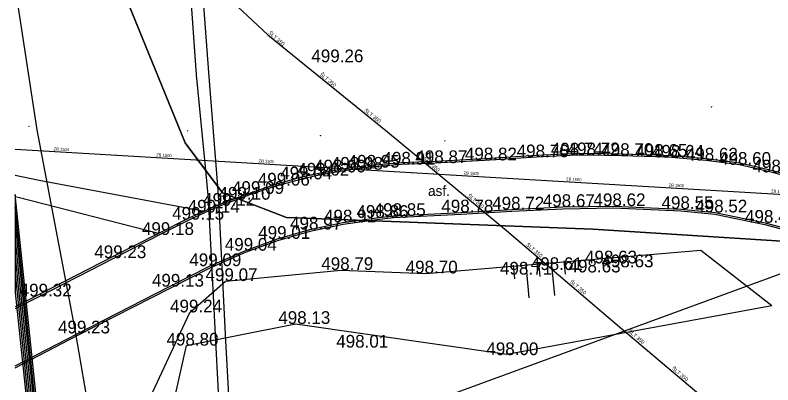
# Model space of a CAD drawing. Extents: x -669642 to -669119, y -1131006 to -1130466.
# Drawn here: x -669640.05 to -669595.35, y -1130621.24 to -1130599.43 of the extents above; entities that cross this region are included whole.
import ezdxf

# ---------------------------------------------------------------- set-up
doc = ezdxf.new("R2010")
doc.units = 0
for name, color, linetype in [('G_Bod_tecka', 7, 'Continuous'), ('G_Bod_vyska', 7, 'Continuous'), ('G_Breh_Teren', 7, 'Continuous'), ('G_Cesty_Schody', 7, 'Continuous'), ('G_Plochy_zpevnene', 7, 'Continuous'), ('G_Popisy_povrchu', 7, 'Continuous'), ('G_Vyskopis-bod_terenu', 7, 'Continuous'), ('G_Vyskove_srafy', 7, 'Continuous'), ('G_Z_CHRANICKA-TEPLOVOD_kotovane', 7, 'Continuous'), ('G_Z_ELsilove_podz_kotovane', 7, 'Continuous'), ('G_Z_ELsilove_zrusene', 7, 'Continuous'), ('G_Z_KANAL_podz_priblizne', 7, 'Continuous'), ('G_Z_SPOJE_nadz_kotovane', 7, 'Continuous'), ('G_Z_SPOJE_podz_kotovane', 7, 'Continuous'), ('G_Z_VODA_podz_kotovane', 7, 'Continuous'), ('Vrstva 17', 7, 'Continuous'), ('Vrstva 26', 7, 'Continuous'), ('Vrstva 3', 7, 'Continuous'), ('Vrstva 4', 7, 'Continuous')]:
    doc.layers.add(name, color=color, linetype=linetype)

msp = doc.modelspace()

# ---------------------------------------------------------------- linework, layer by layer
at = {"layer": 'G_Bod_tecka'}
for p, q in [((-669621.39, -1130602.21), (-669621.39, -1130602.21)), ((-669609.29, -1130607.82), (-669609.29, -1130607.82)), ((-669607.28, -1130607.71), (-669607.28, -1130607.71)), ((-669606.29, -1130607.7), (-669606.29, -1130607.7)), ((-669604.28, -1130607.74), (-669604.28, -1130607.74)), ((-669602.28, -1130607.79), (-669602.28, -1130607.79)), ((-669601.3, -1130607.84), (-669601.3, -1130607.84)), ((-669617.27, -1130608.25), (-669617.27, -1130608.25)), ((-669615.27, -1130608.16), (-669615.27, -1130608.16)), ((-669612.35, -1130608), (-669612.35, -1130608)), ((-669599.3, -1130608.01), (-669599.3, -1130608.01)), ((-669597.32, -1130608.26), (-669597.32, -1130608.26)), ((-669621.24, -1130608.71), (-669621.24, -1130608.71)), ((-669620.25, -1130608.55), (-669620.25, -1130608.55)), ((-669619.26, -1130608.43), (-669619.26, -1130608.43)), ((-669595.37, -1130608.71), (-669595.37, -1130608.71)), ((-669623.22, -1130609.12), (-669623.22, -1130609.12)), ((-669622.22, -1130608.9), (-669622.22, -1130608.9)), ((-669624.53, -1130609.49), (-669624.53, -1130609.49)), ((-669626.07, -1130609.98), (-669626.07, -1130609.98)), ((-669627, -1130610.32), (-669627, -1130610.32)), ((-669627.94, -1130610.68), (-669627.94, -1130610.68)), ((-669610.75, -1130610.9), (-669610.75, -1130610.9)), ((-669607.74, -1130610.75), (-669607.74, -1130610.75)), ((-669604.75, -1130610.7), (-669604.75, -1130610.7)), ((-669600.76, -1130610.87), (-669600.76, -1130610.87)), ((-669628.84, -1130611.08), (-669628.84, -1130611.08)), ((-669618.73, -1130611.39), (-669618.73, -1130611.39)), ((-669617.73, -1130611.28), (-669617.73, -1130611.28)), ((-669613.74, -1130611.07), (-669613.74, -1130611.07)), ((-669598.76, -1130611.07), (-669598.76, -1130611.07)), ((-669629.76, -1130611.5), (-669629.76, -1130611.5)), ((-669620.72, -1130611.66), (-669620.72, -1130611.66)), ((-669595.81, -1130611.68), (-669595.81, -1130611.68)), ((-669622.66, -1130612.08), (-669622.66, -1130612.08)), ((-669631.54, -1130612.4), (-669631.54, -1130612.4)), ((-669624.58, -1130612.63), (-669624.58, -1130612.63)), ((-669626.5, -1130613.33), (-669626.5, -1130613.33)), ((-669634.21, -1130613.77), (-669634.21, -1130613.77)), ((-669605.25, -1130614.08), (-669605.25, -1130614.08)), ((-669628.58, -1130614.24), (-669628.58, -1130614.24)), ((-669620.82, -1130614.47), (-669620.82, -1130614.47)), ((-669608.51, -1130614.47), (-669608.51, -1130614.47)), ((-669604.28, -1130614.31), (-669604.28, -1130614.31)), ((-669615.82, -1130614.67), (-669615.82, -1130614.67)), ((-669610.34, -1130614.74), (-669610.34, -1130614.74)), ((-669606.22, -1130614.61), (-669606.22, -1130614.61)), ((-669630.95, -1130615.45), (-669630.95, -1130615.45)), ((-669627.63, -1130615.12), (-669627.63, -1130615.12)), ((-669638.62, -1130616.03), (-669638.62, -1130616.03)), ((-669629.74, -1130616.97), (-669629.74, -1130616.97)), ((-669623.51, -1130617.65), (-669623.51, -1130617.65)), ((-669636.35, -1130618.21), (-669636.35, -1130618.21)), ((-669629.93, -1130618.93), (-669629.93, -1130618.93)), ((-669619.98, -1130619.05), (-669619.98, -1130619.05)), ((-669611.04, -1130619.49), (-669611.04, -1130619.49))]:
    msp.add_line(p, q, dxfattribs=at)
at = {"layer": 'G_Breh_Teren'}
for p, q in [((-669615.82, -1130614.67), (-669599.59, -1130613.3)), ((-669599.59, -1130613.3), (-669595.4, -1130616.56)), ((-669627.63, -1130615.12), (-669620.82, -1130614.47)), ((-669620.82, -1130614.47), (-669615.82, -1130614.67)), ((-669629.74, -1130616.97), (-669627.63, -1130615.12)), ((-669611.04, -1130619.44), (-669595.4, -1130616.56)), ((-669623.51, -1130617.65), (-669611.04, -1130619.44))]:
    msp.add_line(p, q, dxfattribs=at)
for points in [[(-669634.23, -1130631.96), (-669633.44, -1130624.91), (-669629.74, -1130616.97)], [(-669630.13, -1130633), (-669631.31, -1130625.05), (-669629.93, -1130618.93), (-669623.51, -1130617.65)]]:
    msp.add_lwpolyline(points, dxfattribs=at)
at = {"layer": 'G_Cesty_Schody'}
for p, q in [((-669636.35, -1130618.21), (-669630.95, -1130615.45)), ((-669640.046, -1130620.118), (-669636.35, -1130618.21))]:
    msp.add_line(p, q, dxfattribs=at)
for points in [[(-669602.28, -1130607.79), (-669604.28, -1130607.74), (-669606.29, -1130607.7), (-669607.28, -1130607.71), (-669609.29, -1130607.82), (-669612.35, -1130608), (-669615.27, -1130608.16), (-669617.27, -1130608.25), (-669619.26, -1130608.43), (-669620.25, -1130608.55), (-669621.24, -1130608.71), (-669622.21, -1130608.9), (-669623.22, -1130609.12), (-669624.53, -1130609.49), (-669626.06, -1130609.98), (-669627, -1130610.33), (-669627.94, -1130610.69), (-669628.84, -1130611.08), (-669629.76, -1130611.5), (-669631.54, -1130612.4)], [(-669572.92, -1130611.9), (-669576.09, -1130611.92), (-669579.61, -1130611.88), (-669582.05, -1130611.85), (-669584.77, -1130611.56), (-669586.74, -1130611.27), (-669587.71, -1130611.05), (-669590.59, -1130610.13), (-669592.51, -1130609.49), (-669595.37, -1130608.71), (-669597.32, -1130608.26), (-669599.3, -1130608), (-669601.3, -1130607.84), (-669602.28, -1130607.79)], [(-669640.046, -1130608.874), (-669638.63, -1130609.17), (-669628.88, -1130610.99)], [(-669631.59, -1130612.31), (-669639.86, -1130610.19), (-669640.046, -1130610.148)], [(-669630.95, -1130615.45), (-669628.58, -1130614.25), (-669626.5, -1130613.33), (-669624.58, -1130612.63), (-669622.66, -1130612.08), (-669620.72, -1130611.66), (-669618.73, -1130611.39), (-669617.73, -1130611.27), (-669613.74, -1130611.07), (-669610.75, -1130610.9), (-669607.74, -1130610.75), (-669604.75, -1130610.71)], [(-669604.75, -1130610.71), (-669600.76, -1130610.87), (-669598.76, -1130611.07), (-669595.81, -1130611.68), (-669593.87, -1130612.19), (-669591.03, -1130613.11), (-669589.12, -1130613.76), (-669587.69, -1130614.14), (-669585.91, -1130614.39), (-669584.22, -1130614.63), (-669582.24, -1130614.82), (-669580.25, -1130614.89), (-669578.25, -1130614.89), (-669576.25, -1130614.9)], [(-669631.54, -1130612.4), (-669634.21, -1130613.77), (-669638.61, -1130616.03), (-669640.046, -1130616.766)]]:
    msp.add_lwpolyline(points, dxfattribs=at)
at = {"layer": 'G_Plochy_zpevnene'}
for p, q in [((-669629.8, -1130611.41), (-669631.59, -1130612.31)), ((-669636.3, -1130618.3), (-669630.9, -1130615.54)), ((-669640.046, -1130620.233), (-669636.3, -1130618.3))]:
    msp.add_line(p, q, dxfattribs=at)
for points in [[(-669602.28, -1130607.69), (-669604.28, -1130607.64), (-669606.29, -1130607.6), (-669607.28, -1130607.61), (-669609.3, -1130607.72), (-669612.36, -1130607.9), (-669615.27, -1130608.06), (-669617.28, -1130608.15), (-669619.27, -1130608.33), (-669620.26, -1130608.45), (-669621.26, -1130608.61), (-669622.23, -1130608.8), (-669623.24, -1130609.02), (-669624.56, -1130609.39), (-669626.09, -1130609.89), (-669627.04, -1130610.24), (-669627.98, -1130610.6), (-669628.88, -1130610.99), (-669629.8, -1130611.41)], [(-669572.89, -1130611.8), (-669576.09, -1130611.82), (-669579.61, -1130611.78), (-669582.04, -1130611.75), (-669584.76, -1130611.46), (-669586.72, -1130611.17), (-669587.68, -1130610.95), (-669590.56, -1130610.03), (-669592.48, -1130609.39), (-669595.35, -1130608.61), (-669597.3, -1130608.16), (-669599.29, -1130607.9), (-669601.29, -1130607.74), (-669602.28, -1130607.69)], [(-669630.9, -1130615.54), (-669628.54, -1130614.34), (-669626.46, -1130613.42), (-669624.55, -1130612.73), (-669622.64, -1130612.18), (-669620.7, -1130611.76), (-669618.72, -1130611.49), (-669617.72, -1130611.37), (-669613.73, -1130611.17), (-669610.74, -1130611), (-669607.74, -1130610.85), (-669604.75, -1130610.81)], [(-669604.75, -1130610.81), (-669600.77, -1130610.97), (-669598.78, -1130611.17), (-669595.83, -1130611.78), (-669593.9, -1130612.29), (-669591.06, -1130613.2), (-669589.15, -1130613.86), (-669587.71, -1130614.24), (-669585.92, -1130614.49), (-669584.23, -1130614.73), (-669582.25, -1130614.92), (-669580.25, -1130614.99), (-669578.25, -1130614.99), (-669576.25, -1130615)], [(-669631.59, -1130612.31), (-669634.26, -1130613.68), (-669638.66, -1130615.94), (-669640.046, -1130616.65)]]:
    msp.add_lwpolyline(points, dxfattribs=at)
at = {"layer": 'G_Vyskopis-bod_terenu'}
for p, q in [((-669598.97, -1130604.84), (-669598.95, -1130604.84)), ((-669598.96, -1130604.825), (-669598.96, -1130604.84)), ((-669598.96, -1130604.855), (-669598.96, -1130604.84)), ((-669639.23, -1130605.99), (-669639.21, -1130605.99)), ((-669639.22, -1130605.975), (-669639.22, -1130605.99)), ((-669639.22, -1130606.005), (-669639.22, -1130605.99)), ((-669629.89, -1130606.25), (-669629.87, -1130606.25)), ((-669629.88, -1130606.235), (-669629.88, -1130606.25)), ((-669629.88, -1130606.265), (-669629.88, -1130606.25)), ((-669622.04, -1130606.53), (-669622.02, -1130606.53)), ((-669622.03, -1130606.515), (-669622.03, -1130606.53)), ((-669622.03, -1130606.545), (-669622.03, -1130606.53)), ((-669614.71, -1130606.84), (-669614.69, -1130606.84)), ((-669614.7, -1130606.825), (-669614.7, -1130606.84)), ((-669614.7, -1130606.855), (-669614.7, -1130606.84))]:
    msp.add_line(p, q, dxfattribs=at)
at = {"layer": 'G_Vyskove_srafy'}
for p, q in [((-669609.92, -1130614.12), (-669609.74, -1130616.12)), ((-669609.17, -1130614.06), (-669609.1, -1130614.85)), ((-669608.42, -1130613.99), (-669608.24, -1130615.98)), ((-669607.68, -1130613.92), (-669607.6, -1130614.72)), ((-669610.66, -1130614.19), (-669610.59, -1130614.99))]:
    msp.add_line(p, q, dxfattribs=at)
at = {"layer": 'G_Z_CHRANICKA-TEPLOVOD_kotovane'}
for p, q in [((-669640.046, -1130610.019), (-669640.046, -1130615.799)), ((-669640.046, -1130610.754), (-669640.046, -1130614.676))]:
    msp.add_line(p, q, dxfattribs=at)
for points in [[(-669640.046, -1130615.799), (-669639.07, -1130625.16), (-669639.058, -1130625.271), (-669639.022, -1130625.267), (-669638.761, -1130625.24), (-669638.76, -1130625.24), (-669638.462, -1130625.209), (-669638.491, -1130624.932), (-669640.046, -1130610.019)], [(-669640.046, -1130614.676), (-669638.976, -1130625.09), (-669638.966, -1130625.187), (-669638.959, -1130625.26), (-669638.761, -1130625.24), (-669638.56, -1130625.219), (-669638.589, -1130624.935), (-669640.046, -1130610.754)]]:
    msp.add_lwpolyline(points, dxfattribs=at)
at = {"layer": 'G_Z_ELsilove_podz_kotovane'}
for points in [[(-669533.435, -1130619.583), (-669546.713, -1130618.107), (-669553.09, -1130617.456), (-669559.449, -1130616.694), (-669562.162, -1130616.208), (-669563.331, -1130616.419), (-669567.573, -1130615.992), (-669573.647, -1130615.246), (-669587.071, -1130613.252), (-669605.97, -1130612.055), (-669624.044, -1130611.379), (-669627.822, -1130609.92), (-669628.112, -1130609.531), (-669628.815, -1130608.586), (-669630.024, -1130606.962), (-669633.731, -1130597.833)], [(-669640.046, -1130612.717), (-669638.77, -1130625.14), (-669636.809, -1130625.08), (-669634.404, -1130625.213), (-669633.444, -1130626.669), (-669632.461, -1130628.574), (-669631.89, -1130629.675), (-669632.239, -1130630.547), (-669632.263, -1130630.606)]]:
    msp.add_lwpolyline(points, dxfattribs=at)
at = {"layer": 'G_Z_ELsilove_zrusene'}
for points in [[(-669640.046, -1130567.481), (-669635.611, -1130570.817), (-669633.942, -1130573.294), (-669630.223, -1130581.178), (-669629.551, -1130587.927), (-669629.234, -1130594.896), (-669628.644, -1130602.807), (-669628.112, -1130609.531), (-669628.047, -1130610.349), (-669627.643, -1130618.665), (-669627.204, -1130626.418), (-669627.024, -1130632.43), (-669626.985, -1130637.091), (-669627.357, -1130637.75), (-669628.233, -1130638.205), (-669638.584, -1130641.721), (-669640.046, -1130642.34)], [(-669640.046, -1130567.481), (-669635.611, -1130570.817), (-669633.942, -1130573.294), (-669630.223, -1130581.178), (-669629.551, -1130587.927), (-669629.234, -1130594.896), (-669628.644, -1130602.807), (-669628.112, -1130609.531), (-669628.047, -1130610.349), (-669627.643, -1130618.665), (-669627.204, -1130626.418), (-669627.024, -1130632.43), (-669626.985, -1130637.091), (-669627.357, -1130637.75), (-669628.233, -1130638.205), (-669638.584, -1130641.721), (-669640.046, -1130642.34)], [(-669640.046, -1130568.206), (-669636.413, -1130571.107), (-669634.512, -1130573.604), (-669630.929, -1130581.06), (-669630.253, -1130587.997), (-669629.948, -1130594.874), (-669629.36, -1130602.959), (-669628.815, -1130608.586), (-669628.653, -1130610.26), (-669628.237, -1130618.672), (-669627.816, -1130626.573), (-669627.465, -1130632.468), (-669627.592, -1130636.717), (-669627.899, -1130637.106), (-669628.536, -1130637.449), (-669638.76, -1130641.316), (-669640.046, -1130641.822)], [(-669640.046, -1130568.206), (-669636.413, -1130571.107), (-669634.512, -1130573.604), (-669630.929, -1130581.06), (-669630.253, -1130587.997), (-669629.948, -1130594.874), (-669629.36, -1130602.959), (-669628.815, -1130608.586), (-669628.653, -1130610.26), (-669628.237, -1130618.672), (-669627.816, -1130626.573), (-669627.465, -1130632.468), (-669627.592, -1130636.717), (-669627.899, -1130637.106), (-669628.536, -1130637.449), (-669638.76, -1130641.316), (-669640.046, -1130641.822)]]:
    msp.add_lwpolyline(points, dxfattribs=at)
at = {"layer": 'G_Z_KANAL_podz_priblizne'}
msp.add_lwpolyline([(-669640.046, -1130607.343), (-669589.33, -1130610.32)], dxfattribs=at)
at = {"layer": 'G_Z_SPOJE_nadz_kotovane'}
msp.add_lwpolyline([(-669583.02, -1130610.35), (-669626.87, -1130626.42)], dxfattribs=at)
at = {"layer": 'G_Z_SPOJE_podz_kotovane'}
for points in [[(-669640.046, -1130581.244), (-669639.749, -1130582.323), (-669639.644, -1130582.703), (-669639.089, -1130584.165), (-669638.73, -1130585.081), (-669638.721, -1130585.107), (-669638.47, -1130585.874), (-669638.285, -1130586.438), (-669637.848, -1130591.176), (-669633.731, -1130597.833), (-669630.024, -1130606.962), (-669627.822, -1130609.92), (-669624.044, -1130611.379), (-669605.97, -1130612.055), (-669587.071, -1130613.252), (-669573.647, -1130615.246), (-669567.573, -1130615.992), (-669563.331, -1130616.419), (-669562.162, -1130616.208), (-669559.449, -1130616.694), (-669553.09, -1130617.456), (-669548.523, -1130617.885), (-669533.435, -1130619.583)], [(-669640.046, -1130581.244), (-669639.763, -1130582.27), (-669639.644, -1130582.703), (-669639.089, -1130584.165), (-669638.73, -1130585.081), (-669638.721, -1130585.107), (-669638.47, -1130585.874), (-669638.285, -1130586.438), (-669637.848, -1130591.176), (-669633.731, -1130597.833), (-669630.024, -1130606.962), (-669627.822, -1130609.92), (-669624.044, -1130611.379), (-669605.97, -1130612.055), (-669587.071, -1130613.252), (-669573.647, -1130615.246), (-669567.573, -1130615.992), (-669563.331, -1130616.419), (-669562.162, -1130616.208), (-669559.449, -1130616.694), (-669553.09, -1130617.456), (-669548.523, -1130617.885), (-669533.435, -1130619.583)], [(-669640.046, -1130632.36), (-669636.522, -1130631.063), (-669634.711, -1130628.407), (-669636.49, -1130618.092), (-669638.75, -1130606.197), (-669639.993, -1130598.083), (-669640.046, -1130597.531)], [(-669640.046, -1130632.36), (-669636.522, -1130631.063), (-669634.711, -1130628.407), (-669636.49, -1130618.092), (-669638.75, -1130606.197), (-669639.993, -1130598.083), (-669640.046, -1130597.531)], [(-669640.046, -1130611.743), (-669638.657, -1130625.267), (-669639.864, -1130627.01), (-669640.046, -1130627.089)], [(-669640.046, -1130613.694), (-669638.863, -1130625.213), (-669639.996, -1130626.85), (-669640.046, -1130626.872)], [(-669640.046, -1130613.694), (-669638.863, -1130625.213), (-669639.996, -1130626.85), (-669640.046, -1130626.872)]]:
    msp.add_lwpolyline(points, dxfattribs=at)
at = {"layer": 'G_Z_VODA_podz_kotovane'}
msp.add_lwpolyline([(-669635.26, -1130590.81), (-669630.49, -1130595.57), (-669625.14, -1130600.6), (-669618.08, -1130606.31), (-669611.07, -1130612.13), (-669604.25, -1130617.94), (-669597.57, -1130623.59), (-669596.09, -1130624.73), (-669595.07, -1130625.23), (-669593.75, -1130625.32), (-669588.96, -1130625.85), (-669577.09, -1130627.78), (-669569.16, -1130629), (-669567.55, -1130629.35), (-669552.61, -1130631.29), (-669541.09, -1130632.57), (-669538.15, -1130632.57), (-669535.82, -1130632.78)], dxfattribs=at)
at = {"layer": 'Vrstva 17'}
msp.add_lwpolyline([(-669640.046, -1130607.343), (-669589.33, -1130610.32)], dxfattribs=at)
at = {"layer": 'Vrstva 26'}
msp.add_lwpolyline([(-669635.26, -1130590.81), (-669630.49, -1130595.57), (-669625.14, -1130600.6), (-669618.08, -1130606.31), (-669611.07, -1130612.13), (-669604.25, -1130617.94), (-669597.57, -1130623.59), (-669596.09, -1130624.73), (-669595.07, -1130625.23), (-669593.75, -1130625.32), (-669588.96, -1130625.85), (-669577.09, -1130627.78), (-669569.16, -1130629), (-669567.55, -1130629.35), (-669552.61, -1130631.29), (-669541.09, -1130632.57), (-669538.152, -1130632.567), (-669535.819, -1130632.776)], dxfattribs=at)

# ---------------------------------------------------------------- texts
at = {"layer": 'G_Bod_vyska'}
for s, p in [('499.26', (-669622.572, -1130602.21)), ('498.74', (-669608.446, -1130607.71)), ('498.72', (-669607.456, -1130607.7)), ('498.70', (-669605.468, -1130607.74)), ('498.87', (-669616.436, -1130608.16)), ('498.82', (-669613.516, -1130608)), ('498.76', (-669610.46, -1130607.82)), ('498.65', (-669603.46, -1130607.79)), ('498.64', (-669602.48, -1130607.84)), ('498.62', (-669600.48, -1130608.01)), ('498.98', (-669621.418, -1130608.55)), ('498.95', (-669620.428, -1130608.43)), ('498.91', (-669618.376, -1130608.25)), ('498.60', (-669598.521, -1130608.26)), ('499.02', (-669623.4, -1130608.9)), ('498.99', (-669622.41, -1130608.71)), ('498.56', (-669596.55, -1130608.71)), ('499.06', (-669625.733, -1130609.49)), ('499.04', (-669624.41, -1130609.12)), ('499.10', (-669628.048, -1130610.32)), ('499.09', (-669627.252, -1130609.98)), ('499.12', (-669628.956, -1130610.68)), ('498.67', (-669608.92, -1130610.75)), ('498.62', (-669605.93, -1130610.7)), ('499.14', (-669629.866, -1130611.08)), ('498.85', (-669618.896, -1130611.28)), ('498.78', (-669614.906, -1130611.07)), ('498.72', (-669611.906, -1130610.9)), ('498.55', (-669601.916, -1130610.87)), ('498.52', (-669599.926, -1130611.07)), ('499.15', (-669630.786, -1130611.5)), ('498.91', (-669621.826, -1130611.66)), ('498.86', (-669619.91, -1130611.39)), ('498.46', (-669596.99, -1130611.68)), ('498.97', (-669623.828, -1130612.08)), ('499.18', (-669632.566, -1130612.4)), ('499.01', (-669625.708, -1130612.63)), ('499.04', (-669627.68, -1130613.33)), ('499.23', (-669635.378, -1130613.77)), ('499.09', (-669629.772, -1130614.24)), ('498.63', (-669606.43, -1130614.08)), ('498.63', (-669605.46, -1130614.31)), ('498.79', (-669621.988, -1130614.47)), ('498.70', (-669617.008, -1130614.67)), ('498.71', (-669611.444, -1130614.74)), ('498.61', (-669609.628, -1130614.47)), ('498.63', (-669607.4, -1130614.61)), ('499.07', (-669628.817, -1130615.12)), ('499.13', (-669631.976, -1130615.45)), ('499.32', (-669639.778, -1130616.03)), ('499.24', (-669630.908, -1130616.97)), ('498.13', (-669624.524, -1130617.65)), ('499.23', (-669637.518, -1130618.21)), ('498.80', (-669631.118, -1130618.93)), ('498.01', (-669621.106, -1130619.05)), ('498.00', (-669612.249, -1130619.49))]:
    msp.add_text(s, height=0.75, dxfattribs=at).set_placement(p)
at = {"layer": 'G_Popisy_povrchu'}
msp.add_text('asf.', height=0.6, dxfattribs=at).set_placement((-669615.692, -1130610.1))
at = {"layer": 'Vrstva 3'}
for rotation, p in [(356.6325, (-669637.78, -1130607.406)), (356.6366, (-669631.733, -1130607.76)), (356.6346, (-669625.688, -1130608.115)), (356.6538, (-669619.642, -1130608.47)), (356.6518, (-669613.597, -1130608.825)), (356.6346, (-669607.551, -1130609.18)), (356.6325, (-669601.505, -1130609.534)), (356.6538, (-669595.46, -1130609.89))]:
    msp.add_text('ZB 1500', height=0.1755, rotation=rotation, dxfattribs=at).set_placement(p)
at = {"layer": 'Vrstva 4'}
for rotation, p in [(319.2222, (-669625.129, -1130600.514)), (321.0467, (-669622.102, -1130602.966)), (321.0063, (-669619.472, -1130605.094)), (320.312, (-669615.986, -1130607.957)), (320.2716, (-669613.383, -1130610.118)), (319.6879, (-669609.922, -1130613.012)), (319.7021, (-669607.343, -1130615.201)), (319.7021, (-669603.904, -1130618.12)), (319.7021, (-669601.326, -1130620.309))]:
    msp.add_text('ŠLT 350', height=0.2194, rotation=rotation, dxfattribs=at).set_placement(p)

doc.saveas('drawing.dxf')
